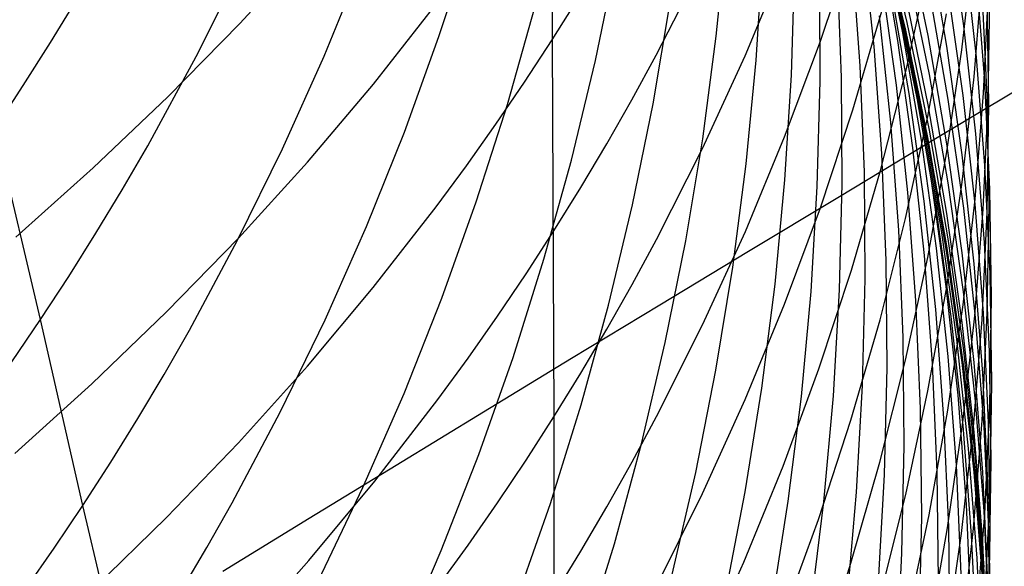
# Model space of a CAD drawing. Extents: x -383 to 1849, y -1185 to -529.
# Tile 483 of 656: x 464.61 to 469, y -1103.96 to -1101.53. Entities that reach past the tile are written whole.
import ezdxf

# ---------------------------------------------------------------- set-up
doc = ezdxf.new("R2010")
doc.units = 0
doc.layers.add('PREDEFINITO', color=7, linetype='CONTINUOUS')

msp = doc.modelspace()

# ---------------------------------------------------------------- linework, layer by layer
at = {"layer": 'PREDEFINITO'}
for p, q in [((466.9866, -1100.7217, 621.3948), (466.9864, -1101.6175, 619.7244)), ((468.5688, -1101.5408, 579.5399), (468.4546, -1101.0644, 579.5333)), ((468.8216, -1101.5551, 591.5235), (468.753, -1101.0746, 591.4499)), ((468.5624, -1101.5747, 572.8137), (468.4483, -1101.0993, 572.8454)), ((468.5627, -1101.6043, 577.9469), (468.4486, -1101.1273, 577.9528)), ((468.5491, -1101.5874, 565.769), (468.4513, -1101.1124, 565.8408)), ((468.5677, -1101.6065, 574.565), (468.4538, -1101.1304, 574.5896)), ((468.6617, -1101.5992, 584.6847), (468.5627, -1101.1195, 584.6514)), ((466.4816, -1101.6036, 537.3149), (466.6207, -1101.1735, 537.5035)), ((467.7176, -1101.6014, 545.3601), (467.763, -1101.1425, 545.53)), ((468.4213, -1101.6483, 556.7285), (468.3716, -1101.1741, 556.8487)), ((468.5273, -1101.6213, 562.1897), (468.4455, -1101.1462, 562.2811)), ((468.5701, -1101.6277, 576.3137), (468.4559, -1101.1519, 576.334)), ((468.7453, -1101.6463, 588.1017), (468.6617, -1101.1651, 588.0481)), ((465.5938, -1101.5456, 623.976), (465.9014, -1101.2102, 623.7983)), ((468.1822, -1101.6237, 613.5941), (468.3269, -1101.1914, 613.4172)), ((468.8125, -1101.663, 605.8897), (468.8658, -1101.1969, 605.7407)), ((468.877, -1101.6953, 593.2826), (468.8236, -1101.2143, 593.199)), ((467.179, -1101.7105, 541.3461), (467.2714, -1101.2631, 541.5274)), ((467.8462, -1101.6898, 615.6289), (468.0211, -1101.2713, 615.448)), ((467.8955, -1101.7093, 547.2717), (467.925, -1101.2463, 547.4343)), ((468.3587, -1101.7333, 554.8565), (468.3246, -1101.2594, 554.9859)), ((465.3996, -1101.6929, 533.0953), (465.6008, -1101.2898, 533.2822)), ((465.9695, -1101.6912, 535.2002), (466.1396, -1101.2734, 535.389)), ((467.4501, -1101.6866, 617.6729), (467.6555, -1101.2842, 617.4894)), ((468.0525, -1101.776, 549.1782), (468.066, -1101.3096, 549.333)), ((468.2761, -1101.7866, 552.9725), (468.2579, -1101.3142, 553.1108)), ((468.5919, -1101.7562, 567.5191), (468.4937, -1101.28, 567.581)), ((468.5642, -1101.753, 609.7244), (468.6634, -1101.3015, 609.5602)), ((468.6679, -1101.7731, 582.9659), (468.5689, -1101.2935, 582.9413)), ((468.8663, -1101.7835, 604.0624), (468.9043, -1101.313, 603.9221)), ((468.1805, -1101.8017, 551.0787), (468.1781, -1101.3324, 551.2253)), ((468.5209, -1101.8203, 560.3435), (468.4548, -1101.3436, 560.4447)), ((468.9143, -1101.8014, 595.0535), (468.8762, -1101.3203, 594.9603)), ((468.5768, -1101.8571, 563.9419), (468.4945, -1101.3796, 564.0236)), ((468.7518, -1101.8847, 586.4169), (468.668, -1101.4032, 586.3736)), ((468.818, -1101.8661, 589.8434), (468.7498, -1101.3837, 589.7795)), ((468.9256, -1101.8712, 596.8358), (468.9028, -1101.3902, 596.7327)), ((468.9091, -1101.8556, 602.2409), (468.9316, -1101.3819, 602.1098)), ((464.7503, -1101.6299, 530.9973), (464.8679, -1101.437, 531.0885)), ((466.9864, -1101.6175, 619.7244), (467.1063, -1101.4263, 619.6326)), ((468.6141, -1101.8851, 569.2732), (468.5157, -1101.4068, 569.3253)), ((468.6619, -1101.908, 581.2546), (468.563, -1101.4274, 581.2384)), ((468.9325, -1101.9061, 598.6286), (468.9249, -1101.4266, 598.516)), ((468.9299, -1101.8967, 600.4286), (468.9372, -1101.42, 600.3068)), ((466.1892, -1101.8152, 621.9468), (466.4695, -1101.459, 621.7669)), ((466.7866, -1101.906, 539.2386), (466.9099, -1101.4683, 539.4225)), ((467.4356, -1101.9037, 543.27), (467.5121, -1101.4514, 543.4449)), ((468.3264, -1101.9307, 611.7377), (468.4558, -1101.4905, 611.5677)), ((468.4959, -1101.9873, 558.4831), (468.4455, -1101.5104, 558.5938)), ((468.6376, -1101.9848, 571.0285), (468.539, -1101.5057, 571.0706)), ((468.6605, -1101.9599, 607.8786), (468.7442, -1101.5017, 607.7221)), ((465.2735, -1101.872, 624.149), (465.5938, -1101.5456, 623.976)), ((468.6612, -1102.0539, 572.7819), (468.5624, -1101.5747, 572.8137)), ((468.6678, -1102.021, 579.5467), (468.5688, -1101.5408, 579.5399)), ((468.8749, -1102.0378, 591.5976), (468.8216, -1101.5551, 591.5235)), ((466.3273, -1102.0295, 537.1299), (466.4816, -1101.6036, 537.3149)), ((466.8627, -1101.8067, 619.8153), (466.9864, -1101.6175, 619.7244)), ((466.9864, -1101.6175, 619.7244), (466.9938, -1103.2984, 616.3244)), ((467.657, -1102.0589, 545.1919), (467.7176, -1101.6014, 545.3601)), ((468.0223, -1102.0509, 613.7688), (468.1822, -1101.6237, 613.5941)), ((468.5939, -1102.0992, 562.0983), (468.5273, -1101.6213, 562.1897)), ((468.6316, -1102.0656, 565.6972), (468.5491, -1101.5874, 565.769)), ((468.6617, -1102.0851, 577.9409), (468.5627, -1101.6043, 577.9469)), ((468.6664, -1102.0864, 574.5401), (468.5677, -1101.6065, 574.565)), ((468.7454, -1102.0822, 584.7184), (468.6617, -1101.5992, 584.6847)), ((464.6289, -1101.821, 530.9075), (464.7503, -1101.6299, 530.9973)), ((468.4557, -1102.1241, 556.6086), (468.4213, -1101.6483, 556.7285)), ((468.6691, -1102.1074, 576.2934), (468.5701, -1101.6277, 576.3137)), ((468.744, -1102.1269, 606.0381), (468.8125, -1101.663, 605.8897)), ((468.8138, -1102.1303, 588.1556), (468.7453, -1101.6463, 588.1017)), ((465.1834, -1102.09, 532.9132), (465.3996, -1101.6929, 533.0953)), ((465.7844, -1102.1039, 535.0157), (465.9695, -1101.6912, 535.2002)), ((467.0717, -1102.155, 541.1674), (467.179, -1101.7105, 541.3461)), ((467.3416, -1101.8852, 617.7635), (467.4501, -1101.6866, 617.6729)), ((467.656, -1102.1023, 615.8072), (467.8462, -1101.6898, 615.6289)), ((467.8509, -1102.1714, 547.1105), (467.8955, -1101.7093, 547.2717)), ((468.9151, -1102.178, 593.3664), (468.877, -1101.6953, 593.2826)), ((468.3776, -1102.2083, 554.7275), (468.3587, -1101.7333, 554.8565)), ((468.4498, -1102.201, 609.8873), (468.5642, -1101.753, 609.7244)), ((468.0238, -1102.2421, 549.0246), (468.0525, -1101.776, 549.1782)), ((468.2792, -1102.2596, 552.8349), (468.2761, -1101.7866, 552.9725)), ((468.6749, -1102.2358, 567.4571), (468.5919, -1101.7562, 567.5191)), ((468.7517, -1102.256, 582.9906), (468.6679, -1101.7731, 582.9659)), ((468.813, -1102.2523, 604.2021), (468.8663, -1101.7835, 604.0624)), ((464.5038, -1102.0104, 530.8191), (464.6289, -1101.821, 530.9075)), ((465.8952, -1102.1628, 622.1222), (466.1892, -1101.8152, 621.9468)), ((466.7352, -1101.9939, 619.9052), (466.8627, -1101.8067, 619.8153)), ((468.1678, -1102.2712, 550.9329), (468.1805, -1101.8017, 551.0787)), ((468.5718, -1102.2992, 560.2424), (468.5209, -1101.8203, 560.3435)), ((469.0571, -1101.8428, 438.5181), (468.6575, -1102.0822, 438.4277)), ((468.9372, -1102.2835, 595.147), (468.9143, -1101.8014, 595.0535)), ((464.9407, -1102.1893, 624.3171), (465.2735, -1101.872, 624.149)), ((467.2294, -1102.082, 617.8532), (467.3416, -1101.8852, 617.7635)), ((468.6438, -1102.3373, 563.8602), (468.5768, -1101.8571, 563.9419)), ((468.6972, -1102.3666, 569.221), (468.6141, -1101.8851, 569.2732)), ((468.8203, -1102.369, 586.4605), (468.7518, -1101.8847, 586.4169)), ((468.871, -1102.3508, 589.9077), (468.818, -1101.8661, 589.8434)), ((468.8713, -1102.3284, 602.3717), (468.9091, -1101.8556, 602.2409)), ((468.9332, -1102.3529, 596.9389), (468.9256, -1101.8712, 596.8358)), ((466.6481, -1102.34, 539.0577), (466.7866, -1101.906, 539.2386)), ((467.3439, -1102.3538, 543.0973), (467.4356, -1101.9037, 543.27)), ((468.1817, -1102.3664, 611.906), (468.3264, -1101.9307, 611.7377)), ((468.7456, -1102.3919, 581.271), (468.6619, -1101.908, 581.2546)), ((468.9074, -1102.373, 600.5503), (468.9299, -1101.8967, 600.4286)), ((468.925, -1102.3857, 598.7412), (468.9325, -1101.9061, 598.6286)), ((468.5615, -1102.4151, 608.0341), (468.6605, -1101.9599, 607.8786)), ((464.7062, -1102.8643, 532.5644), (464.5038, -1102.0104, 530.8191)), ((466.6041, -1102.179, 619.9941), (466.7352, -1101.9939, 619.9052)), ((468.531, -1102.4659, 558.3727), (468.4959, -1101.9873, 558.4831)), ((468.721, -1102.4673, 570.9863), (468.6376, -1101.9848, 571.0285)), ((466.1581, -1102.4507, 536.9486), (466.3273, -1102.0295, 537.1299)), ((467.5813, -1102.5145, 545.0256), (467.657, -1102.0589, 545.1919)), ((467.8472, -1102.4725, 613.9413), (468.0223, -1102.0509, 613.7688)), ((468.7447, -1102.5363, 572.7499), (468.6612, -1102.0539, 572.7819)), ((468.7516, -1102.5045, 579.5534), (468.6678, -1102.021, 579.5467)), ((468.913, -1102.5221, 591.6718), (468.8749, -1102.0378, 591.5976)), ((465.0697, -1102.2861, 532.824), (465.1834, -1102.09, 532.9132)), ((465.5843, -1102.511, 534.8355), (465.7844, -1102.1039, 535.0157)), ((467.1133, -1102.277, 617.9421), (467.2294, -1102.082, 617.8532)), ((467.4505, -1102.5082, 615.9828), (467.656, -1102.1023, 615.8072)), ((468.6575, -1102.0822, 438.4277), (468.259, -1102.3217, 438.3282)), ((468.6453, -1102.5792, 562.0071), (468.5939, -1102.0992, 562.0983)), ((468.699, -1102.5466, 565.6254), (468.6316, -1102.0656, 565.6972)), ((468.7454, -1102.5693, 577.9349), (468.6617, -1102.0851, 577.9409)), ((468.7499, -1102.5696, 574.5152), (468.6664, -1102.0864, 574.5401)), ((468.8139, -1102.5679, 584.7522), (468.7454, -1102.0822, 584.7184)), ((468.475, -1102.6012, 556.4892), (468.4557, -1102.1241, 556.6086)), ((468.6603, -1102.5882, 606.1856), (468.744, -1102.1269, 606.0381)), ((468.7528, -1102.5903, 576.2728), (468.6691, -1102.1074, 576.2934)), ((468.867, -1102.6165, 588.2097), (468.8138, -1102.1303, 588.1556)), ((464.596, -1102.4971, 624.4802), (464.9407, -1102.1893, 624.3171)), ((465.5878, -1102.5016, 622.2932), (465.8952, -1102.1628, 622.1222)), ((466.4693, -1102.3621, 620.082), (466.6041, -1102.179, 619.9941)), ((466.9492, -1102.5962, 540.9914), (467.0717, -1102.155, 541.1674)), ((467.7911, -1102.6321, 546.951), (467.8509, -1102.1714, 547.1105)), ((468.938, -1102.6618, 593.4505), (468.9151, -1102.178, 593.3664)), ((468.3202, -1102.6447, 610.0487), (468.4498, -1102.201, 609.8873)), ((468.3813, -1102.6839, 554.5992), (468.3776, -1102.2083, 554.7275)), ((468.7427, -1102.7181, 567.3952), (468.6749, -1102.2358, 567.4571)), ((466.9934, -1102.47, 618.0302), (467.1133, -1102.277, 617.9421)), ((467.9799, -1102.7072, 548.8723), (468.0238, -1102.2421, 549.0246)), ((468.1398, -1102.7402, 550.7883), (468.1678, -1102.2712, 550.9329)), ((468.2671, -1102.7327, 552.6982), (468.2792, -1102.2596, 552.8349)), ((468.7445, -1102.7191, 604.3413), (468.813, -1102.2523, 604.2021)), ((468.8202, -1102.7416, 583.0155), (468.7517, -1102.256, 582.9906)), ((464.9523, -1102.4806, 532.7361), (465.0697, -1102.2861, 532.824)), ((468.259, -1102.3217, 438.3282), (467.8617, -1102.5611, 438.2195)), ((468.6075, -1102.7798, 560.1417), (468.5718, -1102.2992, 560.2424)), ((468.9448, -1102.7661, 595.2406), (468.9372, -1102.2835, 595.147)), ((466.189, -1102.7218, 620.2548), (466.4693, -1102.3621, 620.082)), ((466.4947, -1102.7696, 538.8803), (466.6481, -1102.34, 539.0577)), ((467.2371, -1102.8009, 542.9271), (467.3439, -1102.3538, 543.0973)), ((468.0218, -1102.7969, 612.0722), (468.1817, -1102.3664, 611.906)), ((468.6955, -1102.8198, 563.7786), (468.6438, -1102.3373, 563.8602)), ((468.7652, -1102.8509, 569.1688), (468.6972, -1102.3666, 569.221)), ((468.8183, -1102.7995, 602.5021), (468.8713, -1102.3284, 602.3717)), ((468.8736, -1102.8555, 586.5042), (468.8203, -1102.369, 586.4605)), ((468.9088, -1102.837, 589.9721), (468.871, -1102.3508, 589.9077)), ((468.9256, -1102.8345, 597.0421), (468.9332, -1102.3529, 596.9389)), ((468.8141, -1102.8785, 581.2874), (468.7456, -1102.3919, 581.271)), ((468.8696, -1102.8482, 600.6718), (468.9074, -1102.373, 600.5503)), ((468.9022, -1102.8647, 598.8537), (468.925, -1102.3857, 598.7412)), ((465.9737, -1102.8667, 536.7713), (466.1581, -1102.4507, 536.9486)), ((468.4474, -1102.8666, 608.1883), (468.5615, -1102.4151, 608.0341)), ((464.8311, -1102.6733, 532.6496), (464.9523, -1102.4806, 532.7361)), ((465.2676, -1102.8312, 622.4596), (465.5878, -1102.5016, 622.2932)), ((466.8697, -1102.661, 618.1173), (466.9934, -1102.47, 618.0302)), ((467.6568, -1102.8881, 614.1113), (467.8472, -1102.4725, 613.9413)), ((468.551, -1102.9456, 558.2628), (468.531, -1102.4659, 558.3727)), ((468.7892, -1102.9525, 570.944), (468.721, -1102.4673, 570.9863)), ((465.3693, -1102.9119, 534.6599), (465.5843, -1102.511, 534.8355)), ((467.3421, -1102.7085, 616.0694), (467.4505, -1102.5082, 615.9828)), ((467.4904, -1102.9678, 544.8614), (467.5813, -1102.5145, 545.0256)), ((468.8131, -1103.0215, 572.7179), (468.7447, -1102.5363, 572.7499)), ((468.8201, -1102.9907, 579.5602), (468.7516, -1102.5045, 579.5534)), ((468.9358, -1103.0075, 591.7462), (468.913, -1102.5221, 591.6718)), ((467.8617, -1102.5611, 438.2195), (467.466, -1102.8002, 438.1016)), ((468.5614, -1103.0464, 606.332), (468.6603, -1102.5882, 606.1856)), ((468.6814, -1103.0609, 561.9161), (468.6453, -1102.5792, 562.0071)), ((468.7511, -1103.0298, 565.5537), (468.699, -1102.5466, 565.6254)), ((468.8139, -1103.0562, 577.9289), (468.7454, -1102.5693, 577.9349)), ((468.8181, -1103.0555, 574.4901), (468.7499, -1102.5696, 574.5152)), ((468.8672, -1103.0559, 584.7862), (468.8139, -1102.5679, 584.7522)), ((466.8117, -1103.0336, 540.8185), (466.9492, -1102.5962, 540.9914)), ((467.7162, -1103.091, 546.7932), (467.7911, -1102.6321, 546.951)), ((468.479, -1103.0788, 556.3704), (468.475, -1102.6012, 556.4892)), ((468.8213, -1103.076, 576.2522), (468.7528, -1102.5903, 576.2728)), ((468.905, -1103.1043, 588.2641), (468.867, -1102.6165, 588.2097)), ((464.7062, -1102.8643, 532.5644), (464.8311, -1102.6733, 532.6496)), ((466.7423, -1102.8499, 618.2035), (466.8697, -1102.661, 618.1173)), ((468.1754, -1103.0839, 610.2085), (468.3202, -1102.6447, 610.0487)), ((468.9456, -1103.1461, 593.5346), (468.938, -1102.6618, 593.4505)), ((467.2298, -1102.9071, 616.1552), (467.3421, -1102.7085, 616.0694)), ((467.9208, -1103.171, 548.7216), (467.9799, -1102.7072, 548.8723)), ((468.3698, -1103.1596, 554.4718), (468.3813, -1102.6839, 554.5992)), ((468.6608, -1103.1832, 604.4796), (468.7445, -1102.7191, 604.3413)), ((468.7952, -1103.2025, 567.3332), (468.7427, -1102.7181, 567.3952)), ((465.895, -1103.0728, 620.4233), (466.189, -1102.7218, 620.2548)), ((468.0967, -1103.2083, 550.645), (468.1398, -1102.7402, 550.7883)), ((468.2398, -1103.2053, 552.5625), (468.2671, -1102.7327, 552.6982)), ((468.8735, -1103.2294, 583.0405), (468.8202, -1102.7416, 583.0155)), ((466.3261, -1103.1945, 538.7064), (466.4947, -1102.7696, 538.8803)), ((467.466, -1102.8002, 438.1016), (467.0719, -1103.0391, 437.9747)), ((467.1152, -1103.2448, 542.7595), (467.2371, -1102.8009, 542.9271)), ((467.8467, -1103.2218, 612.2364), (468.0218, -1102.7969, 612.0722)), ((468.6279, -1103.2615, 560.0413), (468.6075, -1102.7798, 560.1417)), ((468.7501, -1103.2685, 602.6319), (468.8183, -1102.7995, 602.5021)), ((468.9372, -1103.2488, 595.3341), (468.9448, -1102.7661, 595.2406)), ((464.935, -1103.1516, 622.6213), (465.2676, -1102.8312, 622.4596)), ((466.6111, -1103.0368, 618.2887), (466.7423, -1102.8499, 618.2035)), ((468.7321, -1103.3039, 563.6972), (468.6955, -1102.8198, 563.7786)), ((468.8179, -1103.3374, 569.1166), (468.7652, -1102.8509, 569.1688)), ((468.8167, -1103.3218, 600.7928), (468.8696, -1102.8482, 600.6718)), ((468.9028, -1103.3156, 597.1452), (468.9256, -1102.8345, 597.0421)), ((468.9314, -1103.3243, 590.0367), (468.9088, -1102.837, 589.9721)), ((464.5776, -1103.0534, 532.4806), (464.7062, -1102.8643, 532.5644)), ((464.8945, -1103.6935, 534.3237), (464.7062, -1102.8643, 532.5644)), ((465.7744, -1103.2771, 536.5982), (465.9737, -1102.8667, 536.7713)), ((467.4511, -1103.2971, 614.2786), (467.6568, -1102.8881, 614.1113)), ((468.318, -1103.3139, 608.3412), (468.4474, -1102.8666, 608.1883)), ((468.8673, -1103.3674, 581.304), (468.8141, -1102.8785, 581.2874)), ((468.8642, -1103.3426, 598.9659), (468.9022, -1102.8647, 598.8537)), ((468.9117, -1103.3436, 586.5481), (468.8736, -1102.8555, 586.5042)), ((465.2562, -1103.1099, 534.574), (465.3693, -1102.9119, 534.6599)), ((467.1137, -1103.1037, 616.2402), (467.2298, -1102.9071, 616.1552)), ((467.3843, -1103.4182, 544.6996), (467.4904, -1102.9678, 544.8614)), ((468.5557, -1103.4259, 558.1533), (468.551, -1102.9456, 558.2628)), ((468.8422, -1103.44, 570.9017), (468.7892, -1102.9525, 570.944)), ((468.8662, -1103.5089, 572.6858), (468.8131, -1103.0215, 572.7179)), ((468.8735, -1103.4791, 579.5671), (468.8201, -1102.9907, 579.5602)), ((468.9434, -1103.4934, 591.8207), (468.9358, -1103.0075, 591.7462)), ((466.4763, -1103.2217, 618.373), (466.6111, -1103.0368, 618.2887)), ((466.6591, -1103.4667, 540.6487), (466.8117, -1103.0336, 540.8185)), ((467.0719, -1103.0391, 437.9747), (466.6799, -1103.2775, 437.8387)), ((468.4472, -1103.5009, 606.4773), (468.5614, -1103.0464, 606.332)), ((468.7023, -1103.5437, 561.8254), (468.6814, -1103.0609, 561.9161)), ((468.788, -1103.5146, 565.4821), (468.7511, -1103.0298, 565.5537)), ((468.8672, -1103.5453, 577.9228), (468.8139, -1103.0562, 577.9289)), ((468.8711, -1103.5436, 574.4649), (468.8181, -1103.0555, 574.4901)), ((468.9053, -1103.5454, 584.8202), (468.8672, -1103.0559, 584.7862)), ((465.1394, -1103.3062, 534.4893), (465.2562, -1103.1099, 534.574)), ((465.5877, -1103.4149, 620.5876), (465.895, -1103.0728, 620.4233)), ((466.9938, -1103.2984, 616.3244), (467.1137, -1103.1037, 616.2402)), ((467.6261, -1103.5474, 546.6375), (467.7162, -1103.091, 546.7932)), ((468.0154, -1103.5178, 610.3663), (468.1754, -1103.0839, 610.2085)), ((468.4678, -1103.5565, 556.2523), (468.479, -1103.0788, 556.3704)), ((468.8746, -1103.5639, 576.2315), (468.8213, -1103.076, 576.2522)), ((468.9278, -1103.5933, 588.3185), (468.905, -1103.1043, 588.2641)), ((464.5905, -1103.4623, 622.7782), (464.935, -1103.1516, 622.6213)), ((468.3431, -1103.6349, 554.3452), (468.3698, -1103.1596, 554.4718)), ((468.938, -1103.6304, 593.6187), (468.9456, -1103.1461, 593.5346)), ((466.1426, -1103.6141, 538.5363), (466.3261, -1103.1945, 538.7064)), ((467.8466, -1103.6328, 548.5726), (467.9208, -1103.171, 548.7216)), ((468.5619, -1103.6441, 604.617), (468.6608, -1103.1832, 604.4796)), ((468.8325, -1103.6886, 567.2714), (468.7952, -1103.2025, 567.3332)), ((466.1961, -1103.5849, 618.5387), (466.4763, -1103.2217, 618.373)), ((466.9781, -1103.6848, 542.5948), (467.1152, -1103.2448, 542.7595)), ((467.6564, -1103.6407, 612.3981), (467.8467, -1103.2218, 612.2364)), ((468.0383, -1103.675, 550.5031), (468.0967, -1103.2083, 550.645)), ((468.1973, -1103.6771, 552.428), (468.2398, -1103.2053, 552.5625)), ((468.9116, -1103.7188, 583.0655), (468.8735, -1103.2294, 583.0405)), ((465.56, -1103.6813, 536.4296), (465.7744, -1103.2771, 536.5982)), ((466.6799, -1103.2775, 437.8387), (466.2901, -1103.5152, 437.6937)), ((468.6332, -1103.7438, 559.9414), (468.6279, -1103.2615, 560.0413)), ((468.6666, -1103.7349, 602.7609), (468.7501, -1103.2685, 602.6319)), ((468.9143, -1103.7309, 595.4276), (468.9372, -1103.2488, 595.3341)), ((465.0188, -1103.5008, 534.4059), (465.1394, -1103.3062, 534.4893)), ((466.8701, -1103.4911, 616.4077), (466.9938, -1103.2984, 616.3244)), ((466.9938, -1103.2984, 616.3244), (466.9941, -1104.0933, 614.6043)), ((467.3426, -1103.4989, 614.3612), (467.4511, -1103.2971, 614.2786)), ((468.1735, -1103.7565, 608.4924), (468.318, -1103.3139, 608.3412)), ((468.7535, -1103.7892, 563.616), (468.7321, -1103.3039, 563.6972)), ((468.7485, -1103.7933, 600.9133), (468.8167, -1103.3218, 600.7928)), ((468.8647, -1103.7956, 597.248), (468.9028, -1103.3156, 597.1452)), ((468.9387, -1103.8121, 590.1014), (468.9314, -1103.3243, 590.0367)), ((468.811, -1103.8189, 599.0777), (468.8642, -1103.3426, 598.9659)), ((468.8554, -1103.8256, 569.0644), (468.8179, -1103.3374, 569.1166)), ((468.9054, -1103.8579, 581.3206), (468.8673, -1103.3674, 581.304)), ((468.9346, -1103.8328, 586.5921), (468.9117, -1103.3436, 586.5481)), ((465.2674, -1103.7478, 620.7475), (465.5877, -1103.4149, 620.5876)), ((467.2632, -1103.8652, 544.5402), (467.3843, -1103.4182, 544.6996)), ((466.4914, -1103.8949, 540.4824), (466.6591, -1103.4667, 540.6487)), ((468.5453, -1103.9063, 558.0446), (468.5557, -1103.4259, 558.1533)), ((468.8799, -1103.929, 570.8595), (468.8422, -1103.44, 570.9017)), ((464.8945, -1103.6935, 534.3237), (465.0188, -1103.5008, 534.4059)), ((466.7427, -1103.6817, 616.4901), (466.8701, -1103.4911, 616.4077)), ((467.2302, -1103.699, 614.443), (467.3426, -1103.4989, 614.3612)), ((468.3179, -1103.9511, 606.6213), (468.4472, -1103.5009, 606.4773)), ((468.904, -1103.9979, 572.6537), (468.8662, -1103.5089, 572.6858)), ((468.9116, -1103.9692, 579.5739), (468.8735, -1103.4791, 579.5671)), ((468.9358, -1103.9793, 591.8953), (468.9434, -1103.4934, 591.8207)), ((466.2901, -1103.5152, 437.6937), (465.9027, -1103.7523, 437.5397)), ((467.5209, -1104.0009, 546.4839), (467.6261, -1103.5474, 546.6375)), ((467.8402, -1103.9461, 610.5221), (468.0154, -1103.5178, 610.3663)), ((468.708, -1104.027, 561.7352), (468.7023, -1103.5437, 561.8254)), ((468.8097, -1104.0005, 565.4107), (468.788, -1103.5146, 565.4821)), ((468.9053, -1104.036, 577.9167), (468.8672, -1103.5453, 577.9228)), ((468.9089, -1104.0334, 574.4397), (468.8711, -1103.5436, 574.4649)), ((468.9282, -1104.0361, 584.8544), (468.9053, -1103.5454, 584.8202)), ((465.902, -1103.9394, 618.7004), (466.1961, -1103.5849, 618.5387)), ((468.4413, -1104.0337, 556.1351), (468.4678, -1103.5565, 556.2523)), ((468.9126, -1104.0534, 576.2107), (468.8746, -1103.5639, 576.2315)), ((468.9353, -1104.0827, 588.373), (468.9278, -1103.5933, 588.3185)), ((465.9441, -1104.0279, 538.3703), (466.1426, -1103.6141, 538.5363)), ((467.4509, -1104.0528, 612.5573), (467.6564, -1103.6407, 612.3981)), ((467.7571, -1104.0922, 548.4255), (467.8466, -1103.6328, 548.5726)), ((468.3012, -1104.1092, 554.2198), (468.3431, -1103.6349, 554.3452)), ((468.9152, -1104.1142, 593.7028), (468.938, -1103.6304, 593.6187)), ((465.4472, -1103.8809, 536.347), (465.56, -1103.6813, 536.4296)), ((466.6115, -1103.8703, 616.5717), (466.7427, -1103.6817, 616.4901)), ((466.826, -1104.1204, 542.4331), (466.9781, -1103.6848, 542.5948)), ((467.9648, -1104.1397, 550.3628), (468.0383, -1103.675, 550.5031)), ((468.1397, -1104.1473, 552.2948), (468.1973, -1103.6771, 552.428)), ((468.4477, -1104.1013, 604.7533), (468.5619, -1103.6441, 604.617)), ((464.7664, -1103.8843, 534.243), (464.8945, -1103.6935, 534.3237)), ((465.2585, -1105.2295, 537.8987), (464.8945, -1103.6935, 534.3237)), ((467.1141, -1103.8971, 614.5241), (467.2302, -1103.699, 614.443)), ((468.8545, -1104.1758, 567.2097), (468.8325, -1103.6886, 567.2714)), ((468.8762, -1104.2119, 595.5208), (468.9143, -1103.7309, 595.4276)), ((468.9345, -1104.2094, 583.0906), (468.9116, -1103.7188, 583.0655)), ((464.9348, -1104.0712, 620.9028), (465.2674, -1103.7478, 620.7475)), ((465.9027, -1103.7523, 437.5397), (465.518, -1103.9884, 437.3768)), ((468.0137, -1104.1938, 608.6418), (468.1735, -1103.7565, 608.4924)), ((468.5679, -1104.1981, 602.8891), (468.6666, -1103.7349, 602.7609)), ((468.6232, -1104.2262, 559.8421), (468.6332, -1103.7438, 559.9414)), ((468.6651, -1104.2621, 601.0332), (468.7485, -1103.7933, 600.9133)), ((468.7596, -1104.275, 563.5353), (468.7535, -1103.7892, 563.616)), ((468.8115, -1104.2739, 597.3505), (468.8647, -1103.7956, 597.248)), ((468.9308, -1104.3, 590.1661), (468.9387, -1103.8121, 590.1014)), ((468.7426, -1104.2931, 599.189), (468.811, -1103.8189, 599.0777)), ((468.8777, -1104.3149, 569.0124), (468.8554, -1103.8256, 569.0644)), ((468.9282, -1104.3495, 581.3372), (468.9054, -1103.8579, 581.3206)), ((468.9423, -1104.3225, 586.6362), (468.9346, -1103.8328, 586.5921)), ((464.6347, -1104.0732, 534.1635), (464.7664, -1103.8843, 534.243)), ((465.3306, -1104.0788, 536.2656), (465.4472, -1103.8809, 536.347)), ((466.3088, -1104.3178, 540.3197), (466.4914, -1103.8949, 540.4824)), ((466.4767, -1104.0567, 616.6523), (466.6115, -1103.8703, 616.5717)), ((466.9941, -1104.0933, 614.6043), (467.1141, -1103.8971, 614.5241)), ((467.1268, -1104.3083, 544.3835), (467.2632, -1103.8652, 544.5402)), ((468.5197, -1104.3861, 557.9366), (468.5453, -1103.9063, 558.0446)), ((465.5946, -1104.2849, 618.858), (465.902, -1103.9394, 618.7004)), ((467.6498, -1104.3681, 610.6756), (467.8402, -1103.9461, 610.5221)), ((468.9024, -1104.4192, 570.8173), (468.8799, -1103.929, 570.8595)), ((468.1733, -1104.3967, 606.7637), (468.3179, -1103.9511, 606.6213))]:
    msp.add_line(p, q, dxfattribs=at)

doc.saveas('drawing.dxf')
